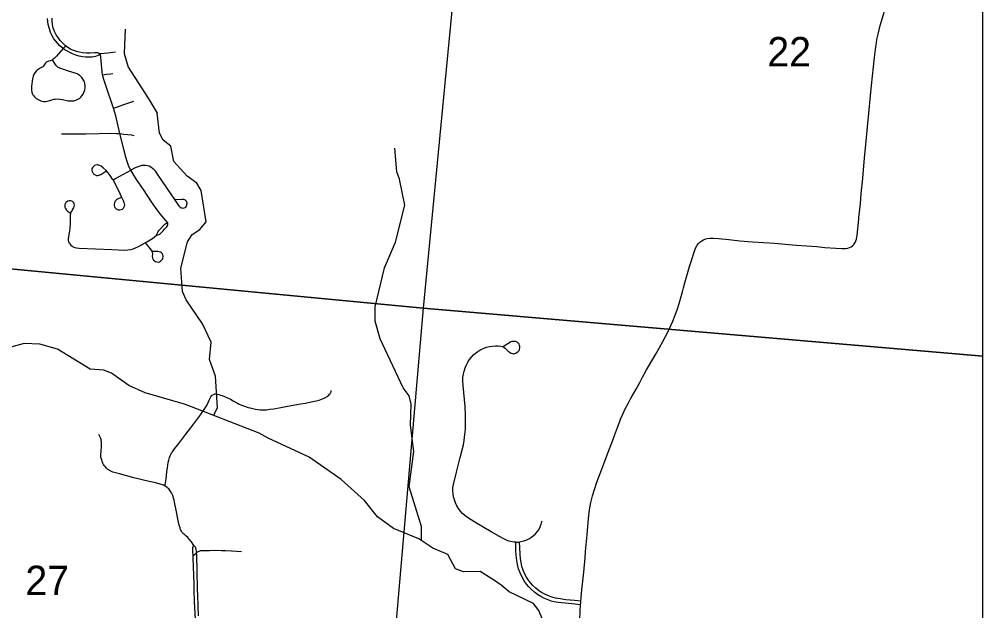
# Model space of a CAD drawing. Extents: x 0 to 34, y 0 to 22.
# Drawn here: x 7.339 to 8.712, y 18.614 to 19.457 of the extents above; entities that cross this region are included whole.
import ezdxf

# ---------------------------------------------------------------- set-up
doc = ezdxf.new("R2010")
doc.units = 0
for name, color, linetype in [('GM_X_City_Street', 7, 'Continuous'), ('GM_X_Corporation', 7, 'Continuous'), ('GM_X_County_Road', 7, 'Continuous'), ('GM_X_Minor_River', 7, 'Continuous'), ('GM_X_Section_Text', 7, 'Continuous')]:
    doc.layers.add(name, color=color, linetype=linetype)

msp = doc.modelspace()

# ---------------------------------------------------------------- linework, layer by layer
at = {"layer": 'GM_X_City_Street'}
for points in [[(7.4545, 19.4076), (7.4519, 19.406), (7.4498, 19.4048), (7.4474, 19.4038), (7.4447, 19.4033), (7.4425, 19.4031), (7.4369, 19.403), (7.4331, 19.403), (7.4288, 19.4035), (7.424, 19.4043), (7.4193, 19.4058), (7.4147, 19.4076), (7.4108, 19.4095), (7.4074, 19.4114), (7.4037, 19.4136), (7.4025, 19.4144), (7.4012, 19.4154), (7.3985, 19.4175), (7.3964, 19.4192), (7.3934, 19.4223), (7.3906, 19.4256), (7.3881, 19.4292), (7.3857, 19.4335), (7.3834, 19.4381), (7.3816, 19.4434), (7.38, 19.4494), (7.3792, 19.4536), (7.3787, 19.4579)], [(7.4545, 19.4076), (7.4524, 19.4083), (7.4505, 19.4089), (7.4482, 19.4091), (7.4461, 19.4092), (7.4395, 19.4088), (7.4339, 19.4088), (7.4289, 19.4092), (7.4246, 19.4099), (7.4204, 19.411), (7.4163, 19.4124), (7.4138, 19.4136), (7.4118, 19.4145), (7.4081, 19.4167), (7.4046, 19.4193), (7.4009, 19.4227), (7.3971, 19.4268), (7.3941, 19.4308), (7.3914, 19.4349), (7.389, 19.4394), (7.3875, 19.4432), (7.3866, 19.4464), (7.3859, 19.45), (7.3854, 19.4543), (7.3855, 19.4587)], [(7.4046, 19.4193), (7.4034, 19.4179), (7.4012, 19.4154)], [(7.4012, 19.4154), (7.3918, 19.4042), (7.389, 19.4015), (7.3872, 19.4), (7.3856, 19.3989), (7.3842, 19.3984), (7.3794, 19.3967), (7.3783, 19.3962), (7.377, 19.3955), (7.3756, 19.3941), (7.3745, 19.3923), (7.3739, 19.3913), (7.373, 19.3898), (7.3724, 19.3892), (7.3718, 19.3888), (7.3702, 19.3882), (7.3676, 19.3868), (7.3649, 19.385), (7.3637, 19.384), (7.3626, 19.3828), (7.3608, 19.3804), (7.3595, 19.3782), (7.3586, 19.3759), (7.3577, 19.3723), (7.3561, 19.3618), (7.3559, 19.3587), (7.3559, 19.3572), (7.3561, 19.3556), (7.3566, 19.3532), (7.3577, 19.3503), (7.3582, 19.3492), (7.359, 19.3481), (7.3605, 19.3462), (7.3615, 19.3453), (7.3628, 19.3442), (7.3654, 19.3424), (7.3682, 19.341), (7.3696, 19.3405), (7.3712, 19.3401), (7.3736, 19.3397), (7.3753, 19.3396), (7.3767, 19.3398), (7.3785, 19.3401), (7.3821, 19.3412), (7.3863, 19.3425), (7.3881, 19.343), (7.3899, 19.3432), (7.393, 19.3435), (7.3967, 19.3433), (7.4004, 19.3427), (7.4083, 19.3409), (7.4114, 19.3405), (7.4139, 19.3405), (7.4163, 19.3409), (7.4193, 19.3417), (7.4222, 19.343), (7.4243, 19.3442), (7.4262, 19.3458), (7.4278, 19.3477), (7.4296, 19.3502), (7.4309, 19.3526), (7.4317, 19.3548), (7.4323, 19.3565), (7.4327, 19.359), (7.4328, 19.3604), (7.4327, 19.3621), (7.4322, 19.3652), (7.4314, 19.3681), (7.4304, 19.3704), (7.429, 19.3725), (7.4278, 19.374), (7.4266, 19.3753), (7.4256, 19.3762), (7.4247, 19.377), (7.4226, 19.3783), (7.4212, 19.3791), (7.4198, 19.3797), (7.4151, 19.3813), (7.4074, 19.3837), (7.402, 19.3855), (7.3967, 19.3871), (7.3954, 19.3877), (7.3942, 19.3884), (7.3926, 19.3896), (7.3913, 19.391), (7.3867, 19.3984)], [(7.4759, 19.4099), (7.4649, 19.4085), (7.4545, 19.4076)], [(7.5503, 19.1669), (7.5396, 19.1797), (7.5351, 19.1855), (7.5273, 19.1967), (7.5156, 19.2143), (7.5058, 19.2287), (7.5005, 19.237), (7.4976, 19.2419), (7.4967, 19.2434), (7.4944, 19.2483), (7.4927, 19.2529), (7.4904, 19.2606), (7.4877, 19.2714), (7.4826, 19.2926), (7.4822, 19.2939), (7.4761, 19.3192), (7.4728, 19.3303), (7.4623, 19.3611), (7.4595, 19.3699), (7.4579, 19.3759), (7.4575, 19.378), (7.4567, 19.3825), (7.4545, 19.4076)], [(7.4575, 19.378), (7.4631, 19.3786), (7.4688, 19.3792), (7.472, 19.3796)], [(7.4728, 19.3303), (7.4785, 19.3322), (7.4879, 19.3353), (7.5021, 19.3403)], [(7.3989, 19.2935), (7.4138, 19.2935), (7.4337, 19.2938), (7.4527, 19.2942), (7.4684, 19.2944), (7.4774, 19.2942), (7.4822, 19.2939)], [(7.4822, 19.2939), (7.4875, 19.2933), (7.4985, 19.292), (7.5021, 19.2915)], [(7.4839, 19.2029), (7.4787, 19.2004), (7.4774, 19.1996), (7.476, 19.1983), (7.4754, 19.1976), (7.4749, 19.1968), (7.4742, 19.1951), (7.4739, 19.1933), (7.474, 19.1914), (7.4744, 19.1898), (7.4749, 19.1888), (7.4755, 19.188), (7.4761, 19.1873), (7.4769, 19.1868), (7.4785, 19.1858), (7.4792, 19.1856), (7.4803, 19.1853), (7.4813, 19.1851), (7.4821, 19.1852), (7.484, 19.1856), (7.4856, 19.1864), (7.4871, 19.1876), (7.4878, 19.1886), (7.4883, 19.1894), (7.4886, 19.1903), (7.4888, 19.191), (7.4889, 19.1921), (7.4887, 19.194), (7.4883, 19.1958), (7.4874, 19.1981), (7.4846, 19.2039), (7.4815, 19.2106), (7.4788, 19.2159), (7.4756, 19.222), (7.4724, 19.2279), (7.4717, 19.229), (7.4684, 19.2342), (7.4654, 19.2382), (7.4625, 19.2414), (7.4581, 19.2452), (7.4553, 19.2474), (7.4532, 19.2486), (7.4514, 19.2492), (7.4504, 19.2493), (7.4496, 19.2494), (7.4477, 19.2491), (7.446, 19.2484), (7.4445, 19.2473), (7.4433, 19.246), (7.4427, 19.2449), (7.4423, 19.2437), (7.4423, 19.2419), (7.4427, 19.24), (7.4431, 19.2392), (7.4435, 19.2383), (7.4446, 19.2368), (7.4451, 19.2362), (7.446, 19.2356), (7.4467, 19.2351), (7.4476, 19.2347), (7.4488, 19.2344), (7.4507, 19.2343), (7.4525, 19.2347), (7.4536, 19.2352), (7.4548, 19.2357), (7.4618, 19.2405)], [(7.4724, 19.2279), (7.475, 19.2293), (7.4822, 19.2334), (7.4976, 19.2419)], [(7.5607, 19.2002), (7.5702, 19.2006), (7.5722, 19.2005), (7.5729, 19.2005), (7.5737, 19.2002), (7.5752, 19.1994), (7.5763, 19.1983), (7.5771, 19.1969), (7.5776, 19.1954), (7.5776, 19.1945), (7.5776, 19.1938), (7.5772, 19.1922), (7.5766, 19.1906), (7.5756, 19.1892), (7.5748, 19.1883), (7.5733, 19.1876), (7.5719, 19.1873), (7.5706, 19.1876), (7.5695, 19.1879), (7.5684, 19.1887), (7.5675, 19.1896), (7.566, 19.1914), (7.5611, 19.1988), (7.5541, 19.2091), (7.5368, 19.2347), (7.5332, 19.2399), (7.5311, 19.2423), (7.5287, 19.2444), (7.526, 19.2463), (7.5237, 19.2474), (7.5212, 19.2482), (7.5187, 19.2487), (7.5161, 19.2487), (7.5135, 19.2485), (7.5104, 19.2477), (7.5038, 19.2451), (7.4976, 19.2419)], [(7.4103, 19.1374), (7.4092, 19.1396), (7.4087, 19.1414), (7.4087, 19.1423), (7.4087, 19.1432), (7.409, 19.145), (7.4091, 19.1463), (7.4098, 19.1499), (7.4106, 19.1548), (7.4112, 19.1597), (7.4117, 19.1655), (7.4119, 19.1709), (7.4119, 19.1777), (7.4121, 19.1802), (7.4127, 19.1822), (7.4134, 19.1836), (7.4141, 19.1845), (7.4156, 19.1866), (7.4165, 19.1882), (7.4171, 19.19), (7.4173, 19.1918), (7.417, 19.1937), (7.4162, 19.1954), (7.4154, 19.1963), (7.4145, 19.1971), (7.4134, 19.1977), (7.4116, 19.1982), (7.4097, 19.1982), (7.4079, 19.1977), (7.4063, 19.1969), (7.4049, 19.1956), (7.404, 19.194), (7.4036, 19.1928), (7.4035, 19.191), (7.4038, 19.1892), (7.4044, 19.1874), (7.4054, 19.1858), (7.4062, 19.1847), (7.4074, 19.1835), (7.4089, 19.1824), (7.4115, 19.1805)], [(7.5339, 19.1487), (7.5364, 19.1495), (7.5388, 19.1508), (7.5405, 19.152), (7.5433, 19.1547), (7.5458, 19.1576), (7.5489, 19.1613), (7.5498, 19.1627), (7.55, 19.1634), (7.5503, 19.1641), (7.5504, 19.1653), (7.5503, 19.1669)], [(7.5339, 19.1487), (7.5355, 19.1525), (7.5364, 19.1542), (7.5376, 19.1559), (7.5398, 19.1584), (7.5447, 19.1636), (7.5461, 19.1649), (7.5476, 19.1658), (7.5503, 19.1669)], [(7.4103, 19.1374), (7.4122, 19.1349), (7.4139, 19.1334), (7.4147, 19.1328), (7.4162, 19.132), (7.418, 19.1314), (7.4203, 19.131), (7.424, 19.1307), (7.4705, 19.1286), (7.4891, 19.1278), (7.4934, 19.1281), (7.4976, 19.1287), (7.5011, 19.1296), (7.5045, 19.1309), (7.5088, 19.1331), (7.5183, 19.1384), (7.523, 19.1409), (7.5287, 19.1446), (7.5315, 19.1467), (7.5339, 19.1487)], [(7.5183, 19.1384), (7.523, 19.1326), (7.5268, 19.1278), (7.5277, 19.1262), (7.5282, 19.1244), (7.5284, 19.1226), (7.5283, 19.1189), (7.5285, 19.117), (7.5287, 19.1163), (7.5291, 19.1153), (7.5301, 19.1137), (7.5314, 19.1125), (7.5329, 19.1115), (7.5348, 19.111), (7.5366, 19.1109), (7.5384, 19.1114), (7.5401, 19.1123), (7.5415, 19.1135), (7.5426, 19.1149), (7.5434, 19.1166), (7.5438, 19.1184), (7.5438, 19.1197), (7.5435, 19.1208), (7.5428, 19.1224), (7.5421, 19.1231), (7.5414, 19.1238), (7.5398, 19.1248), (7.5381, 19.1255), (7.5363, 19.1259), (7.5339, 19.126), (7.5286, 19.1259)], [(8.0462, 18.7114), (8.0437, 18.7117), (8.0394, 18.7123), (8.0364, 18.713), (8.0329, 18.7144), (8.0274, 18.7173), (8.0112, 18.7263), (7.9882, 18.74), (7.9777, 18.7466), (7.9742, 18.7492), (7.9705, 18.7525), (7.9671, 18.7562), (7.9645, 18.7597), (7.9623, 18.7635), (7.9603, 18.7675), (7.9588, 18.7717), (7.9576, 18.7759), (7.9569, 18.7802), (7.9566, 18.7852), (7.9567, 18.787), (7.9568, 18.7889), (7.9576, 18.7938), (7.962, 18.8113), (7.9673, 18.8324), (7.9717, 18.8504), (7.9728, 18.8565), (7.9739, 18.8652), (7.9745, 18.8726), (7.9748, 18.8856), (7.9747, 18.893), (7.974, 18.9047), (7.9713, 18.935), (7.9709, 18.9418), (7.971, 18.9445), (7.9711, 18.9467), (7.9717, 18.951), (7.9726, 18.9552), (7.9741, 18.9599), (7.9761, 18.9645), (7.9781, 18.9683), (7.9804, 18.972), (7.9831, 18.9754), (7.9861, 18.9786), (7.9888, 18.981), (7.9924, 18.9835), (7.9967, 18.986), (8.0012, 18.9881), (8.0047, 18.9893), (8.0089, 18.9904), (8.0132, 18.991), (8.0176, 18.9913), (8.0207, 18.9912), (8.025, 18.9908), (8.0268, 18.9903), (8.0291, 18.9893), (8.0311, 18.9879), (8.0357, 18.9837), (8.037, 18.9827), (8.0382, 18.9819), (8.0399, 18.981), (8.0416, 18.9804), (8.0431, 18.9802), (8.044, 18.9802), (8.0447, 18.9803), (8.0464, 18.9809), (8.0485, 18.9822), (8.0499, 18.9835), (8.0511, 18.9849), (8.0515, 18.9857), (8.0518, 18.9866), (8.0522, 18.9884), (8.0522, 18.9903), (8.0518, 18.9921), (8.051, 18.9938), (8.0505, 18.9945), (8.0499, 18.9953), (8.0484, 18.9964), (8.0473, 18.997), (8.046, 18.9974), (8.0449, 18.9976), (8.0431, 18.9977), (8.0412, 18.9975), (8.0395, 18.9969), (8.0372, 18.9957), (8.0289, 18.9903)], [(7.5462, 18.7916), (7.5465, 18.7933), (7.5478, 18.8019), (7.5484, 18.8062), (7.5492, 18.8124), (7.5499, 18.8176), (7.551, 18.8251), (7.5516, 18.8283), (7.5527, 18.8321), (7.5536, 18.8347), (7.5545, 18.8365), (7.5558, 18.8387), (7.5569, 18.8405), (7.5601, 18.8447), (7.5642, 18.85), (7.5673, 18.854), (7.5719, 18.86), (7.5761, 18.8654), (7.5826, 18.874), (7.5873, 18.8801), (7.5945, 18.8895), (7.5981, 18.8943), (7.6024, 18.9006), (7.6043, 18.9035), (7.6059, 18.9062), (7.6064, 18.9073), (7.6081, 18.9108), (7.6095, 18.9139), (7.6107, 18.9167), (7.6118, 18.9188), (7.6127, 18.92), (7.6138, 18.9212), (7.6145, 18.9217), (7.6153, 18.9222), (7.6165, 18.9226), (7.6181, 18.9228), (7.6196, 18.9227), (7.621, 18.9225), (7.6231, 18.9219), (7.6253, 18.9213), (7.6277, 18.9206), (7.6313, 18.9193), (7.6356, 18.9174), (7.6395, 18.9153), (7.6437, 18.9129), (7.6495, 18.9095), (7.652, 18.9083), (7.6544, 18.9073), (7.657, 18.9062), (7.6595, 18.9053), (7.6647, 18.9037), (7.6679, 18.9028), (7.6714, 18.9019), (7.6754, 18.9011), (7.6788, 18.9007), (7.6819, 18.9003), (7.6853, 18.9001), (7.6887, 18.9001), (7.6912, 18.9003), (7.696, 18.9009), (7.7013, 18.9017), (7.7117, 18.9037), (7.7209, 18.9053), (7.7291, 18.9068), (7.7393, 18.9086), (7.7466, 18.9099), (7.7548, 18.9114), (7.7617, 18.9128), (7.766, 18.9139), (7.7685, 18.9147), (7.7709, 18.9157), (7.7742, 18.9173), (7.7776, 18.9194), (7.7797, 18.921), (7.781, 18.9223), (7.7817, 18.9231), (7.7822, 18.9239), (7.7825, 18.9246), (7.7828, 18.9253), (7.7831, 18.9263), (7.7831, 18.9278)], [(7.5874, 18.7067), (7.5841, 18.712), (7.581, 18.7158), (7.5787, 18.7182), (7.5762, 18.7204), (7.5742, 18.7222), (7.5727, 18.7235), (7.5709, 18.7254), (7.5702, 18.7263), (7.5697, 18.7271), (7.5689, 18.7287), (7.5682, 18.7303), (7.5678, 18.7318), (7.5666, 18.7358), (7.5654, 18.7401), (7.5616, 18.7595), (7.5599, 18.7686), (7.5593, 18.7715), (7.5587, 18.7743), (7.5579, 18.7765), (7.5574, 18.7778), (7.5556, 18.7817), (7.5536, 18.7849), (7.5526, 18.7863), (7.5517, 18.7874), (7.5506, 18.7885), (7.5495, 18.7894), (7.5474, 18.7909), (7.5462, 18.7916), (7.5456, 18.792), (7.5441, 18.7926), (7.5397, 18.7943), (7.5348, 18.7956), (7.5307, 18.7965), (7.5239, 18.7982), (7.5021, 18.8034), (7.4902, 18.8065), (7.4813, 18.8089), (7.474, 18.811), (7.4722, 18.8115), (7.47, 18.8123), (7.4684, 18.813), (7.4672, 18.8137), (7.466, 18.8144), (7.4648, 18.8153), (7.4628, 18.8171), (7.461, 18.8192), (7.4598, 18.8207), (7.4588, 18.8224), (7.4579, 18.8242), (7.4573, 18.8257), (7.4567, 18.8271), (7.4562, 18.8287), (7.4554, 18.8311), (7.455, 18.8329), (7.4549, 18.8348), (7.4549, 18.8365), (7.4552, 18.8408), (7.4559, 18.8482), (7.456, 18.8526), (7.4558, 18.8546), (7.4556, 18.8562), (7.4553, 18.8578), (7.4548, 18.8592), (7.4537, 18.8621), (7.4522, 18.8652)], [(8.0462, 18.7114), (8.0481, 18.7113), (8.0498, 18.7116), (8.0517, 18.712), (8.0537, 18.7124), (8.0579, 18.7134), (8.0623, 18.7149), (8.0657, 18.7165), (8.0689, 18.7185), (8.0718, 18.7208), (8.0745, 18.7234), (8.077, 18.7262), (8.0791, 18.7293), (8.0811, 18.7332), (8.0827, 18.7373), (8.0837, 18.7409), (8.084, 18.7421)], [(7.5896, 18.6011), (7.5886, 18.6272), (7.5881, 18.6427), (7.5879, 18.6514), (7.5875, 18.6644), (7.5864, 18.6886), (7.5863, 18.6923), (7.5861, 18.698), (7.586, 18.7023), (7.586, 18.7035), (7.5862, 18.7046), (7.5865, 18.7054), (7.5874, 18.7067)], [(7.5942, 18.6067), (7.5938, 18.6198), (7.5931, 18.6368), (7.5928, 18.6432), (7.5927, 18.6483), (7.5925, 18.6535), (7.5923, 18.6623), (7.592, 18.6753), (7.5917, 18.6873), (7.5916, 18.6921), (7.5915, 18.6939), (7.5914, 18.6956), (7.5914, 18.6964), (7.5911, 18.6991), (7.5908, 18.7009), (7.5905, 18.702), (7.5901, 18.7032), (7.5896, 18.7042), (7.5887, 18.7054), (7.588, 18.7062), (7.5874, 18.7067)], [(8.1388, 18.6222), (8.1308, 18.623), (8.1215, 18.624), (8.1067, 18.6256), (8.1012, 18.6266), (8.097, 18.6276), (8.0923, 18.6291), (8.0871, 18.6313), (8.0822, 18.6339), (8.0775, 18.6368), (8.073, 18.6402), (8.0688, 18.6438), (8.0649, 18.6478), (8.0617, 18.6516), (8.0585, 18.6562), (8.0553, 18.6615), (8.0524, 18.6677), (8.0502, 18.6735), (8.0487, 18.6795), (8.0476, 18.6856), (8.0469, 18.693), (8.0466, 18.6998), (8.0462, 18.7114)], [(8.1392, 18.6275), (8.1301, 18.6284), (8.1177, 18.6295), (8.1097, 18.6305), (8.1029, 18.6317), (8.0981, 18.633), (8.0929, 18.6348), (8.0878, 18.6372), (8.0829, 18.6399), (8.0788, 18.6427), (8.0749, 18.6458), (8.0708, 18.6496), (8.0674, 18.6533), (8.0644, 18.6572), (8.0618, 18.6614), (8.0594, 18.6658), (8.057, 18.6716), (8.0552, 18.6768), (8.0538, 18.6823), (8.053, 18.6878), (8.0524, 18.6946), (8.0521, 18.7032), (8.0517, 18.712)], [(7.5863, 18.6923), (7.5874, 18.6932), (7.5914, 18.6964), (7.5929, 18.6975), (7.5941, 18.6984), (7.595, 18.6988), (7.5959, 18.6992), (7.597, 18.6994), (7.5982, 18.6996), (7.6004, 18.6997), (7.6073, 18.6998), (7.6097, 18.6998), (7.6173, 18.6999), (7.6268, 18.6998), (7.6328, 18.6997), (7.6412, 18.6993), (7.6488, 18.6989), (7.6555, 18.6984)]]:
    msp.add_lwpolyline(points, dxfattribs=at)
at = {"layer": 'GM_X_Corporation'}
for points in [[(8.7119, 14.3059), (8.7119, 21.1059), (4.0519, 21.1059)], [(8.7119, 14.3059), (8.7119, 21.0222), (8.6149, 21.0359), (8.2443, 21.0738), (8.1735, 21.081), (8.1315, 21.0854), (8.111, 21.0873), (7.9112, 21.1059), (4.0519, 21.1059)]]:
    msp.add_lwpolyline(points, dxfattribs=at)
for points in [[(6.9713, 20.1585), (8.0126, 20.0666), (7.9143, 19.0453), (6.8863, 19.1431)], [(8.7119, 18.9768), (8.7119, 20.0028), (8.0126, 20.0666), (7.9143, 19.0453)], [(7.9143, 19.0453), (7.827, 18.0327), (6.8026, 18.1365), (6.8863, 19.1431)], [(8.7119, 17.9579), (8.7119, 18.9768), (7.9143, 19.0453), (7.827, 18.0327)]]:
    msp.add_lwpolyline(points, close=True, dxfattribs=at)
at = {"layer": 'GM_X_County_Road'}
for points in [[(8.5603, 19.4233), (8.5611, 19.428), (8.5627, 19.4359), (8.5657, 19.4479), (8.5703, 19.464), (8.5775, 19.4878), (8.5834, 19.508)], [(8.1388, 18.6222), (8.139, 18.6254), (8.1392, 18.6275), (8.1395, 18.6322), (8.1405, 18.6439), (8.1417, 18.6557), (8.1431, 18.6686), (8.1451, 18.689), (8.1458, 18.6983), (8.1479, 18.7218), (8.1501, 18.7453), (8.1516, 18.7576), (8.1534, 18.768), (8.1556, 18.7776), (8.1583, 18.7865), (8.1619, 18.797), (8.169, 18.8155), (8.1719, 18.8231), (8.1768, 18.8359), (8.1845, 18.8568), (8.1871, 18.8638), (8.1911, 18.8749), (8.1935, 18.8813), (8.1957, 18.887), (8.1987, 18.8939), (8.2023, 18.9017), (8.2063, 18.9094), (8.2098, 18.916), (8.2124, 18.9202), (8.2147, 18.9239), (8.218, 18.9298), (8.2205, 18.9341), (8.2231, 18.939), (8.2252, 18.9428), (8.2271, 18.9467), (8.2289, 18.9499), (8.2328, 18.957), (8.2356, 18.9618), (8.2464, 18.9807), (8.2507, 18.9883), (8.2558, 18.9975), (8.2633, 19.0119), (8.2674, 19.0203), (8.2702, 19.0265), (8.2736, 19.0352), (8.2766, 19.0441), (8.279, 19.0518), (8.2839, 19.0685), (8.2854, 19.0739), (8.2874, 19.0811), (8.2922, 19.0978), (8.2941, 19.1043), (8.2962, 19.1115), (8.3004, 19.1251), (8.3019, 19.1291), (8.3031, 19.1318), (8.305, 19.1349), (8.3068, 19.1373), (8.3089, 19.1394), (8.3113, 19.1412), (8.3138, 19.1426), (8.316, 19.1435), (8.319, 19.1442), (8.3231, 19.1447), (8.328, 19.1448), (8.3354, 19.1444), (8.3501, 19.1429), (8.3656, 19.1412), (8.3835, 19.1397), (8.4151, 19.1376), (8.4461, 19.1351), (8.4752, 19.1328), (8.4869, 19.1318), (8.5024, 19.1306), (8.5112, 19.1302), (8.5162, 19.1303), (8.5194, 19.1308), (8.5219, 19.1316), (8.5243, 19.1327), (8.5265, 19.1342), (8.5284, 19.1361), (8.5302, 19.1388), (8.5312, 19.1412), (8.5319, 19.1437), (8.5329, 19.1493), (8.5352, 19.1722), (8.5355, 19.1747), (8.5358, 19.1784), (8.5375, 19.1945), (8.5388, 19.2087), (8.5403, 19.2254), (8.5433, 19.2588), (8.5453, 19.2786), (8.5482, 19.3083), (8.5535, 19.3627), (8.5575, 19.4023), (8.5594, 19.4176), (8.5603, 19.4233)], [(8.1477, 18.5161), (8.1427, 18.5529), (8.1401, 18.572), (8.1382, 18.5895), (8.1378, 18.6005), (8.1382, 18.6135), (8.1388, 18.6222)]]:
    msp.add_lwpolyline(points, dxfattribs=at)
at = {"layer": 'GM_X_Minor_River'}
for points in [[(7.4895, 19.4429), (7.4881, 19.408), (7.4941, 19.3885), (7.5225, 19.3447), (7.5354, 19.3229)], [(7.6157, 18.8921), (7.6211, 18.9029), (7.6182, 18.9482), (7.6099, 18.9719), (7.6123, 18.9965), (7.5999, 19.0226), (7.5766, 19.0569), (7.5715, 19.0688), (7.5691, 19.1023), (7.5782, 19.1397), (7.5852, 19.1502), (7.596, 19.1571), (7.6049, 19.168), (7.5978, 19.2129), (7.5915, 19.2233), (7.5781, 19.2335), (7.5591, 19.2544), (7.5546, 19.2762), (7.5438, 19.2844), (7.5383, 19.2947), (7.5354, 19.3229)], [(7.912, 18.7137), (7.9119, 18.734), (7.8944, 18.7906), (7.901, 18.8406), (7.8964, 18.8783), (7.8974, 18.9083), (7.8942, 18.9201), (7.886, 18.9317), (7.8529, 19.0015), (7.8458, 19.0268), (7.8458, 19.0469), (7.8593, 19.1024), (7.8748, 19.1393), (7.8883, 19.1918), (7.8807, 19.2288), (7.8767, 19.2395), (7.874, 19.2734)], [(8.0991, 18.5651), (8.0791, 18.6142), (8.0714, 18.6242), (8.0368, 18.6406), (8.0256, 18.6503), (8.0159, 18.657), (7.9956, 18.6699), (7.9717, 18.6693), (7.9604, 18.6734), (7.9494, 18.6937), (7.9283, 18.7029), (7.9081, 18.7163), (7.872, 18.7311), (7.8492, 18.7476), (7.8306, 18.7707), (7.7974, 18.8007), (7.7518, 18.8325), (7.6935, 18.8599), (7.6804, 18.8671), (7.5757, 18.9077), (7.518, 18.9245), (7.495, 18.9349), (7.4703, 18.9525), (7.459, 18.9566), (7.4397, 18.9581), (7.3932, 18.9865), (7.3679, 18.9939), (7.3456, 18.9947), (7.3246, 18.9891)]]:
    msp.add_lwpolyline(points, dxfattribs=at)

# ---------------------------------------------------------------- texts
at = {"layer": 'GM_X_Section_Text'}
for s, p in [('22', (8.4049, 19.3898)), ('27', (7.3474, 18.6361))]:
    msp.add_text(s, height=0.04186, rotation=0, dxfattribs=at).set_placement(p)

doc.saveas('drawing.dxf')
